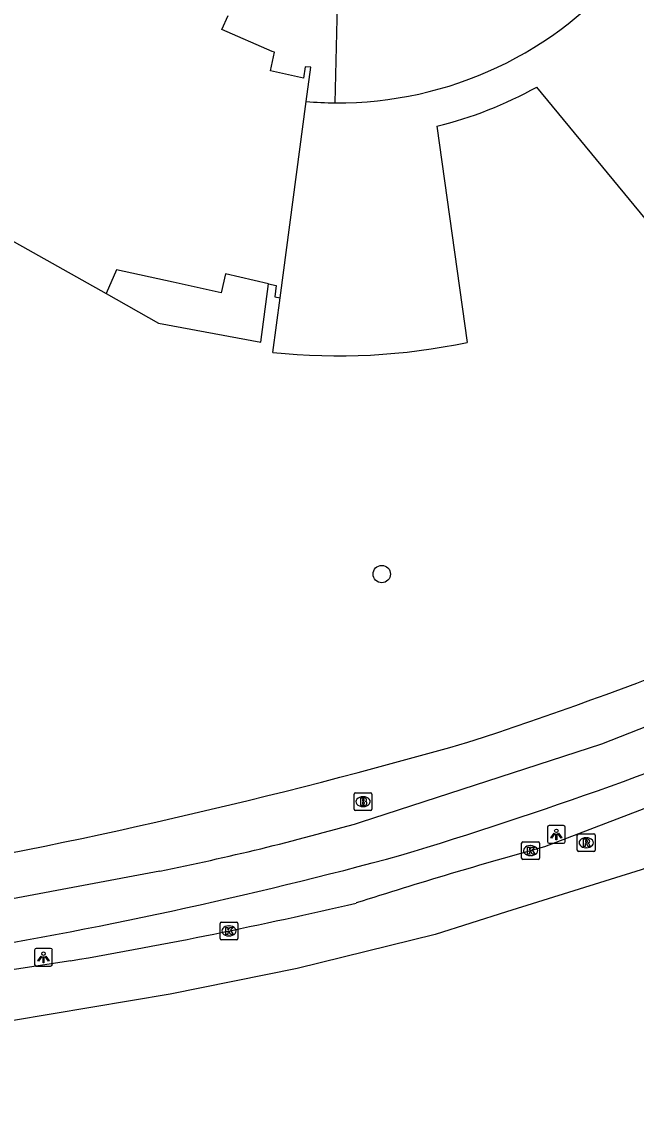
# Model space of a CAD drawing. Extents: x 159040 to 160094, y 381214 to 382518.
# Drawn here: x 159092.6 to 159127.2, y 381218.5 to 381279.5 of the extents above; entities that cross this region are included whole.
import ezdxf

# ---------------------------------------------------------------- set-up
doc = ezdxf.new("R2010")
doc.units = 0
for name, color, linetype in [('IMGEO_Boom', 7, 'Continuous'), ('IMGEO_Brandkraan', 7, 'Continuous'), ('IMGEO_Fietspad_gesloten', 7, 'Continuous'), ('IMGEO_Kolk', 7, 'Continuous'), ('IMGEO_Lichtpunt', 7, 'Continuous'), ('IMGEO_Pand', 7, 'Continuous'), ('IMGEO_Rijbaan_lokaal_open', 7, 'Continuous'), ('IMGEO_Rijbaan_regionaal_gesloten', 7, 'Continuous'), ('IMGEO_Rioolput', 7, 'Continuous'), ('IMGEO_Voetpad_open', 7, 'Continuous')]:
    doc.layers.add(name, color=color, linetype=linetype)

msp = doc.modelspace()

# ---------------------------------------------------------------- linework, layer by layer
at = {"layer": 'IMGEO_Boom'}
msp.add_circle((159112.911, 381248.374), 0.489, dxfattribs=at)
at = {"layer": 'IMGEO_Brandkraan'}
for p, q in [((159111.433, 381236.063), (159112.285, 381236.063)), ((159111.358, 381235.137), (159111.358, 381235.989)), ((159111.846, 381235.843), (159111.871, 381235.843)), ((159112.359, 381235.989), (159112.359, 381235.137)), ((159112.285, 381235.063), (159111.433, 381235.063)), ((159111.869, 381235.283), (159111.844, 381235.283))]:
    msp.add_line(p, q, dxfattribs=at)
for points in [[(159111.433, 381236.063), (159112.285, 381236.063)], [(159111.358, 381235.137), (159111.358, 381235.989)], [(159111.706, 381235.763), (159111.706, 381235.363), (159111.919, 381235.363)], [(159111.937, 381235.763), (159111.706, 381235.763)], [(159111.885, 381235.682), (159111.831, 381235.682), (159111.831, 381235.606)], [(159111.831, 381235.606), (159111.884, 381235.606)], [(159111.893, 381235.53), (159111.831, 381235.53), (159111.831, 381235.449)], [(159111.831, 381235.449), (159111.893, 381235.449)], [(159112.359, 381235.989), (159112.359, 381235.137)], [(159112.285, 381235.063), (159111.433, 381235.063)]]:
    msp.add_lwpolyline(points, dxfattribs=at)
for centre, radius, start, end in [((159111.435, 381235.987), 0.0765, 91.55205, 178.44795), ((159111.435, 381235.987), 0.0765, 91.55205, 178.44795), ((159112.283, 381235.987), 0.0765, 1.55205, 88.44795), ((159112.283, 381235.987), 0.0765, 1.55205, 88.44795), ((159111.886, 381235.644), 0.0379, 267.82845, 90.93552), ((159111.894, 381235.489), 0.0404, 269.87594, 90.50774), ((159111.941, 381235.618), 0.145, 59.4692, 91.53667), ((159111.966, 381235.665), 0.0922, 285.51372, 58.15012), ((159111.971, 381235.473), 0.105, 301.31148, 78.98903), ((159111.435, 381235.139), 0.0765, 181.55205, 268.44795), ((159111.435, 381235.139), 0.0765, 181.55205, 268.44795), ((159111.925, 381235.614), 0.251, 268.66757, 293.53466), ((159112.283, 381235.139), 0.0765, 271.55205, 358.44795), ((159112.283, 381235.139), 0.0765, 271.55205, 358.44795)]:
    msp.add_arc(centre, radius, start, end, dxfattribs=at)
for centre, major_axis, ratio, start_param, end_param in [((159111.845, 381235.563), (-0.387, 0.002), 0.722429, 4.712389, 7.853982), ((159111.87, 381235.563), (-0.39, 0.002), 0.717154, 1.570796, 4.712389)]:
    msp.add_ellipse(centre, major_axis=major_axis, ratio=ratio, start_param=start_param, end_param=end_param, dxfattribs=at)
at = {"layer": 'IMGEO_Fietspad_gesloten'}
for points in [[(159111.721, 381234.404), (159125.291, 381238.814), (159139.91, 381244.553)], [(159087.567, 381229.309), (159092.132, 381230.115), (159100.417, 381231.66)]]:
    msp.add_lwpolyline(points, dxfattribs=at)
for centre, radius, start, end in [((159040.738, 381474.001), 252.323, 286.8748, 292.52062), ((159072.373, 381371.843), 142.961, 281.31276, 285.97604), ((159046.228, 381483.006), 259.465, 279.26735, 285.13723)]:
    msp.add_arc(centre, radius, start, end, dxfattribs=at)
at = {"layer": 'IMGEO_Kolk'}
for p, q in [((159120.781, 381232.381), (159120.781, 381233.233)), ((159120.856, 381233.307), (159121.708, 381233.307)), ((159121.269, 381233.087), (159121.294, 381233.087)), ((159121.782, 381233.233), (159121.782, 381232.381)), ((159121.292, 381232.527), (159121.267, 381232.527)), ((159121.708, 381232.307), (159120.856, 381232.307)), ((159103.809, 381227.861), (159103.809, 381228.713)), ((159103.884, 381228.787), (159104.736, 381228.787)), ((159104.81, 381228.713), (159104.81, 381227.861)), ((159104.297, 381228.567), (159104.322, 381228.567)), ((159104.736, 381227.787), (159103.884, 381227.787)), ((159104.32, 381228.007), (159104.295, 381228.007))]:
    msp.add_line(p, q, dxfattribs=at)
for points in [[(159120.781, 381232.381), (159120.781, 381233.233)], [(159120.856, 381233.307), (159121.708, 381233.307)], [(159121.102, 381233.007), (159121.225, 381233.007), (159121.225, 381232.856), (159121.355, 381233.007), (159121.519, 381233.007), (159121.373, 381232.856), (159121.526, 381232.607), (159121.374, 381232.607), (159121.289, 381232.771), (159121.225, 381232.704), (159121.225, 381232.607), (159121.102, 381232.607), (159121.102, 381233.007)], [(159121.782, 381233.233), (159121.782, 381232.381)], [(159121.708, 381232.307), (159120.856, 381232.307)], [(159103.809, 381227.861), (159103.809, 381228.713)], [(159103.884, 381228.787), (159104.736, 381228.787)], [(159104.81, 381228.713), (159104.81, 381227.861)], [(159104.13, 381228.487), (159104.253, 381228.487), (159104.253, 381228.336), (159104.383, 381228.487), (159104.547, 381228.487), (159104.401, 381228.336), (159104.554, 381228.087), (159104.402, 381228.087), (159104.317, 381228.251), (159104.253, 381228.184), (159104.253, 381228.087), (159104.13, 381228.087), (159104.13, 381228.487)], [(159104.736, 381227.787), (159103.884, 381227.787)]]:
    msp.add_lwpolyline(points, dxfattribs=at)
for centre, start, end in [((159120.858, 381233.231), 91.55205, 178.44795), ((159120.858, 381233.231), 91.55205, 178.44795), ((159121.706, 381233.231), 1.55205, 88.44795), ((159121.706, 381233.231), 1.55205, 88.44795), ((159120.858, 381232.383), 181.55205, 268.44795), ((159120.858, 381232.383), 181.55205, 268.44795), ((159121.706, 381232.383), 271.55205, 358.44795), ((159121.706, 381232.383), 271.55205, 358.44795), ((159103.886, 381228.711), 91.55205, 178.44795), ((159103.886, 381228.711), 91.55205, 178.44795), ((159104.734, 381228.711), 1.55205, 88.44795), ((159104.734, 381228.711), 1.55205, 88.44795), ((159103.886, 381227.863), 181.55205, 268.44795), ((159103.886, 381227.863), 181.55205, 268.44795), ((159104.734, 381227.863), 271.55205, 358.44795), ((159104.734, 381227.863), 271.55205, 358.44795)]:
    msp.add_arc(centre, 0.0765, start, end, dxfattribs=at)
for centre, major_axis, ratio, start_param, end_param in [((159121.268, 381232.807), (-0.387, 0.002), 0.722429, 4.712389, 7.853982), ((159121.293, 381232.807), (-0.39, 0.002), 0.717154, 1.570796, 4.712389), ((159104.296, 381228.287), (-0.387, 0.002), 0.722429, 4.712389, 7.853982), ((159104.321, 381228.287), (-0.39, 0.002), 0.717154, 1.570796, 4.712389)]:
    msp.add_ellipse(centre, major_axis=major_axis, ratio=ratio, start_param=start_param, end_param=end_param, dxfattribs=at)
at = {"layer": 'IMGEO_Lichtpunt'}
for p, q in [((159123.137, 381234.221), (159122.329, 381234.221)), ((159123.137, 381234.221), (159122.329, 381234.221)), ((159122.235, 381234.126), (159122.235, 381233.319)), ((159122.235, 381234.126), (159122.235, 381233.319)), ((159123.231, 381233.319), (159123.231, 381234.126)), ((159123.231, 381233.319), (159123.231, 381234.126)), ((159122.329, 381233.225), (159123.137, 381233.225)), ((159122.329, 381233.225), (159123.137, 381233.225)), ((159093.375, 381227.205), (159093.375, 381226.398)), ((159093.375, 381227.205), (159093.375, 381226.398)), ((159094.277, 381227.3), (159093.469, 381227.3)), ((159094.277, 381227.3), (159093.469, 381227.3)), ((159094.371, 381226.398), (159094.371, 381227.205)), ((159094.371, 381226.398), (159094.371, 381227.205)), ((159093.469, 381226.304), (159094.277, 381226.304)), ((159093.469, 381226.304), (159094.277, 381226.304))]:
    msp.add_line(p, q, dxfattribs=at)
for points in [[(159122.609, 381233.79), (159122.648, 381233.762), (159122.46, 381233.5), (159122.422, 381233.527), (159122.609, 381233.79)], [(159122.711, 381233.742), (159122.758, 381233.742), (159122.758, 381233.42), (159122.711, 381233.42), (159122.711, 381233.742)], [(159122.821, 381233.762), (159122.859, 381233.789), (159123.046, 381233.527), (159123.007, 381233.499), (159122.821, 381233.762)], [(159093.749, 381226.869), (159093.788, 381226.841), (159093.6, 381226.579), (159093.562, 381226.606), (159093.749, 381226.869)], [(159093.851, 381226.821), (159093.898, 381226.821), (159093.898, 381226.499), (159093.851, 381226.499), (159093.851, 381226.821)], [(159093.961, 381226.841), (159093.999, 381226.868), (159094.186, 381226.606), (159094.147, 381226.578), (159093.961, 381226.841)]]:
    msp.add_lwpolyline(points, dxfattribs=at)
for centre in [(159122.734, 381233.924), (159093.874, 381227.003)]:
    msp.add_circle(centre, 0.0994, dxfattribs=at)
for centre, start, end in [((159122.329, 381234.126), 90, 180), ((159122.329, 381234.126), 90, 180), ((159123.137, 381234.126), 0, 90), ((159123.137, 381234.126), 0, 90), ((159122.329, 381233.319), 180, 270), ((159122.329, 381233.319), 180, 270), ((159123.137, 381233.319), 270, 0), ((159123.137, 381233.319), 270, 360), ((159093.469, 381227.205), 90, 180), ((159093.469, 381227.205), 90, 180), ((159094.277, 381227.205), 0, 90), ((159094.277, 381227.205), 0, 90), ((159093.469, 381226.398), 180, 270), ((159093.469, 381226.398), 180, 270), ((159094.277, 381226.398), 270, 0), ((159094.277, 381226.398), 270, 360)]:
    msp.add_arc(centre, 0.0946, start, end, dxfattribs=at)
at = {"layer": 'IMGEO_Pand'}
for points in [[(159108.659, 381274.979), (159108.915, 381276.906), (159108.6, 381276.939), (159108.509, 381276.287), (159106.64, 381276.711), (159106.87, 381277.75), (159106.742, 381277.805), (159103.912, 381279.026), (159104.271, 381279.828)], [(159107.193, 381263.931), (159108.659, 381274.979)], [(159091.916, 381267.25), (159097.392, 381264.164)], [(159106.531, 381264.715), (159104.117, 381265.276), (159103.866, 381264.207), (159101.177, 381264.803), (159097.976, 381265.513), (159097.392, 381264.164)], [(159106.531, 381264.715), (159106.971, 381264.613), (159106.899, 381263.979), (159107.193, 381263.931)]]:
    msp.add_lwpolyline(points, dxfattribs=at)
at = {"layer": 'IMGEO_Rijbaan_lokaal_open'}
msp.add_lwpolyline([(159110.294, 381274.904), (159110.432, 381281.231)], dxfattribs=at)
msp.add_arc((159110.406, 381295.199), 20.296, 265.0627, 269.68449, dxfattribs=at)
at = {"layer": 'IMGEO_Rijbaan_regionaal_gesloten'}
for points in [[(159138.103, 381239.162), (159122.065, 381233.025)], [(159139.33, 381236.294), (159135.396, 381234.522), (159127.5, 381231.732), (159119.935, 381229.356), (159115.911, 381228.093), (159108.145, 381226.18), (159101.01, 381224.719), (159092.08, 381223.22), (159080.802, 381221.413), (159076.732, 381220.761), (159072.892, 381220.245), (159064.793, 381219.04), (159060.97, 381218.523)], [(159095.403, 381226.603), (159083.157, 381224.726), (159078.488, 381224.085), (159077.376, 381223.938), (159076.264, 381223.794), (159060.614, 381221.491)]]:
    msp.add_lwpolyline(points, dxfattribs=at)
for centre, radius, start, end in [((159201.391, 380948.368), 295.504, 105.57164, 107.71567), ((159048.278, 381500.516), 277.937, 279.76174, 283.14188)]:
    msp.add_arc(centre, radius, start, end, dxfattribs=at)
at = {"layer": 'IMGEO_Rioolput'}
for p, q in [((159123.913, 381232.825), (159123.913, 381233.677)), ((159123.988, 381233.751), (159124.84, 381233.751)), ((159124.914, 381233.677), (159124.914, 381232.825)), ((159124.401, 381233.531), (159124.426, 381233.531)), ((159124.84, 381232.751), (159123.988, 381232.751)), ((159124.424, 381232.971), (159124.399, 381232.971))]:
    msp.add_line(p, q, dxfattribs=at)
for points in [[(159123.913, 381232.825), (159123.913, 381233.677)], [(159123.988, 381233.751), (159124.84, 381233.751)], [(159124.914, 381233.677), (159124.914, 381232.825)], [(159124.502, 381233.449), (159124.25, 381233.451), (159124.25, 381233.051)], [(159124.25, 381233.051), (159124.374, 381233.051), (159124.374, 381233.213), (159124.385, 381233.213)], [(159124.428, 381233.37), (159124.374, 381233.37), (159124.374, 381233.289)], [(159124.374, 381233.289), (159124.426, 381233.289)], [(159124.432, 381233.184), (159124.503, 381233.051), (159124.643, 381233.051), (159124.578, 381233.177)], [(159124.84, 381232.751), (159123.988, 381232.751)]]:
    msp.add_lwpolyline(points, dxfattribs=at)
for centre, radius, start, end in [((159123.99, 381233.675), 0.0765, 91.55205, 178.44795), ((159123.99, 381233.675), 0.0765, 91.55205, 178.44795), ((159124.838, 381233.675), 0.0765, 1.55205, 88.44795), ((159124.838, 381233.675), 0.0765, 1.55205, 88.44795), ((159124.384, 381233.16), 0.0533, 26.02933, 88.69889), ((159124.41, 381233.478), 0.19, 274.7715, 282.96867), ((159124.434, 381233.274), 0.0964, 77.00612, 93.18647), ((159124.448, 381233.331), 0.0378, 276.66336, 79.67722), ((159124.501, 381233.339), 0.109, 350.36119, 89.41601), ((159124.499, 381233.339), 0.112, 277.58423, 350.98172), ((159124.483, 381233.124), 0.108, 29.51342, 73.79051), ((159123.99, 381232.827), 0.0765, 181.55205, 268.44795), ((159123.99, 381232.827), 0.0765, 181.55205, 268.44795), ((159124.838, 381232.827), 0.0765, 271.55205, 358.44795), ((159124.838, 381232.827), 0.0765, 271.55205, 358.44795)]:
    msp.add_arc(centre, radius, start, end, dxfattribs=at)
for centre, major_axis, ratio, start_param, end_param in [((159124.4, 381233.251), (-0.387, 0.002), 0.722429, 4.712389, 7.853982), ((159124.425, 381233.251), (-0.39, 0.002), 0.717154, 1.570796, 4.712389)]:
    msp.add_ellipse(centre, major_axis=major_axis, ratio=ratio, start_param=start_param, end_param=end_param, dxfattribs=at)
at = {"layer": 'IMGEO_Voetpad_open'}
for points in [[(159132.066, 381263.141), (159121.627, 381275.793)], [(159116.015, 381273.585), (159117.724, 381261.42)], [(159097.392, 381264.164), (159100.352, 381262.496), (159106.096, 381261.437), (159106.531, 381264.715)], [(159106.784, 381260.852), (159107.193, 381263.931)]]:
    msp.add_lwpolyline(points, dxfattribs=at)
for centre, radius, start, end in [((159110.446, 381295.974), 21.071, 269.5872, 12.02983), ((159110.433, 381296.008), 23.108, 283.97878, 298.9748), ((159110.446, 381295.959), 35.298, 264.04513, 281.89908), ((159052.425, 381440.447), 211.862, 287.96213, 295.87717), ((159028.918, 381549.288), 322.843, 279.91517, 285.97337)]:
    msp.add_arc(centre, radius, start, end, dxfattribs=at)

doc.saveas('drawing.dxf')
